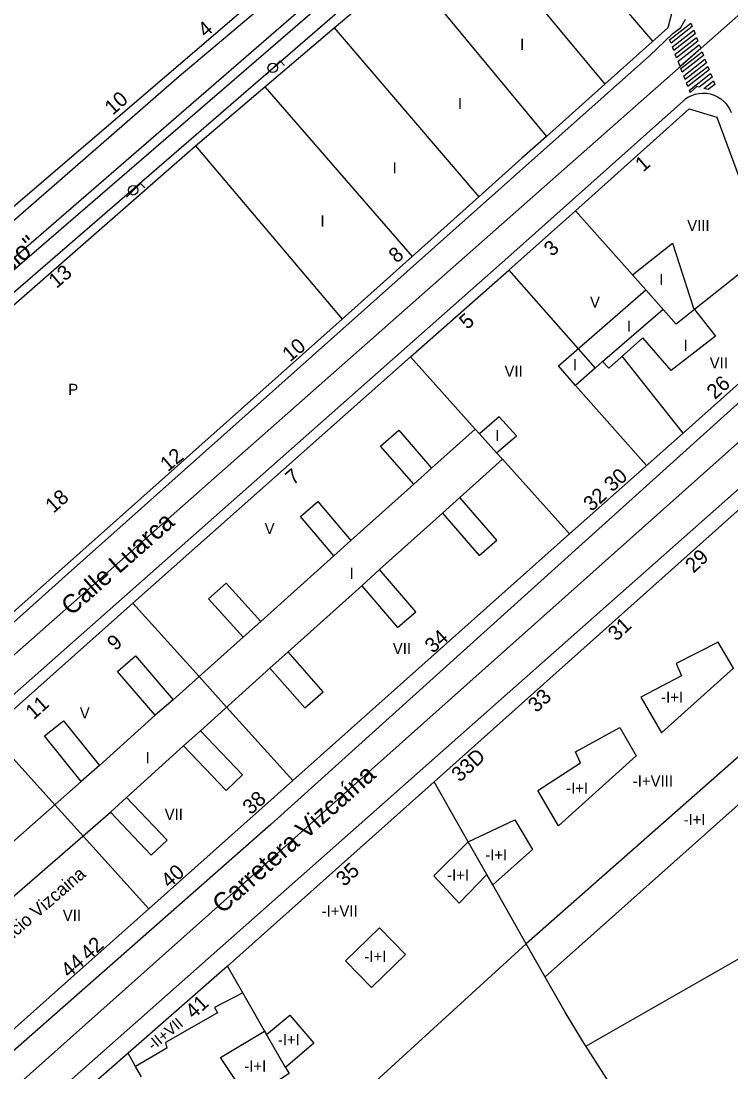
# Model space of a CAD drawing. Extents: x 282771 to 285132, y 4823109 to 4825496.
# Drawn here: x 284006.5 to 284102, y 4824005.5 to 4824146.9 of the extents above; entities that cross this region are included whole.
import ezdxf

# ---------------------------------------------------------------- set-up
doc = ezdxf.new("R2010")
doc.units = 0
for name, color, linetype in [('ACERA-BORDILLO', 7, 'Continuous'), ('ACERA-INTERIOR', 7, 'Continuous'), ('CALLE-EJE', 7, 'Continuous'), ('CALLE-TEXTO', 7, 'Continuous'), ('EDIFICIO', 7, 'Continuous'), ('EDIFICIO-PROYECTADO', 7, 'Continuous'), ('FAROLA', 7, 'Continuous'), ('INTERIOR-EDIFICIO', 7, 'Continuous'), ('MEDIANERA', 7, 'Continuous'), ('NUM-LOCAL', 7, 'Continuous'), ('NUM-PORTAL', 7, 'Continuous'), ('NUM-VADO', 7, 'Continuous'), ('PASO-PEATONES', 7, 'Continuous'), ('SENAL-VIARIA', 7, 'Continuous'), ('TXT-ALTURA-EDIFICIO', 7, 'Continuous'), ('TXT-EDIFICIOS', 7, 'Continuous')]:
    doc.layers.add(name, color=color, linetype=linetype)

msp = doc.modelspace()

# ---------------------------------------------------------------- linework, layer by layer
at = {"layer": 'ACERA-BORDILLO'}
for points in [[(284080.97, 4824175.75), (283971.69, 4824081.2)], [(283995.85, 4824111.76), (284027.74, 4824139.53), (284043.95, 4824153.22)], [(283955.4, 4824021.17), (284012.78, 4824072.59), (284066.21, 4824120.17), (284091.03, 4824142.24), (284094.18, 4824145.25), (284095.25, 4824146.06), (284095.88, 4824147.2)], [(284165.32, 4824137.86), (284164.91, 4824137.91), (284164.49, 4824137.92), (284164.07, 4824137.88), (284163.67, 4824137.8), (284163.28, 4824137.69), (284162.91, 4824137.53), (284162.57, 4824137.35), (284162.26, 4824137.14), (284161.98, 4824136.91), (284149.88, 4824126.19), (284111.72, 4824091.63), (283979.67, 4823974.79)], [(283994.71, 4824046.81), (284072.36, 4824115.45), (284095.59, 4824136.22), (284095.92, 4824136.49), (284096.3, 4824136.73), (284096.72, 4824136.93), (284097.18, 4824137.09), (284097.67, 4824137.2), (284098.18, 4824137.24), (284098.7, 4824137.22), (284099.22, 4824137.12), (284099.73, 4824136.96), (284100.2, 4824136.74), (284100.63, 4824136.46), (284101.02, 4824136.13), (284101.35, 4824135.78), (284101.62, 4824135.4), (284101.84, 4824135.01), (284102.01, 4824134.62)], [(284111.04, 4824102.77), (284040.06, 4824038.82), (283975.08, 4823981.65)]]:
    msp.add_lwpolyline(points, dxfattribs=at)
at = {"layer": 'ACERA-INTERIOR'}
for p, q in [((283975.41, 4824082.47), (284029.93, 4824130.15)), ((284049.68, 4824106.81), (283995.42, 4824058.5))]:
    msp.add_line(p, q, dxfattribs=at)
at = {"layer": 'CALLE-EJE'}
for points in [[(284088.93, 4824187.39), (283913.87, 4824035.65), (283892.62, 4824019.48)], [(284103.33, 4824148), (283933.43, 4823998.02)], [(284119.42, 4824104.9), (283963.78, 4823966.14)]]:
    msp.add_lwpolyline(points, dxfattribs=at)
at = {"layer": 'EDIFICIO'}
msp.add_line((284029.93, 4824130.15), (284049.68, 4824106.81), dxfattribs=at)
for points in [[(284029.93, 4824130.15), (284039.28, 4824138.1), (284048.58, 4824146.02), (284053.38, 4824150.1), (284058.28, 4824154.22), (284066.31, 4824160.98), (284072.59, 4824166.26), (284082.02, 4824174.19), (284085.88, 4824173.13), (284094.49, 4824149.85), (284093.48, 4824146.01), (284085.02, 4824138.45), (284077.16, 4824131.42), (284073.85, 4824128.47), (284068.06, 4824123.28), (284059.08, 4824115.23), (284049.68, 4824106.81)], [(283991.82, 4824042.13), (284002.08, 4824051.32), (284021.5, 4824068.57), (284058.85, 4824101.76), (284072.11, 4824113.4), (284081.07, 4824121.41), (284096.38, 4824135.1), (284100.09, 4824133.98), (284106.83, 4824115.85), (284109.94, 4824107.33), (284108.96, 4824103.45), (284095.56, 4824091.49), (284080.28, 4824077.9), (284043.04, 4824044.74), (284023.65, 4824027.47), (284013.18, 4824018.12), (284005.68, 4824011.43), (283984.57, 4823992.6)], [(284117.46, 4824060.66), (284111.77, 4824068.38), (284109.71, 4824071.12), (284122.21, 4824080.48), (284126.98, 4824071.69), (284127.93, 4824069.93), (284129.74, 4824066.59), (284130.7, 4824064.84), (284137.37, 4824052.53), (284138.32, 4824050.77), (284140.14, 4824047.43), (284141.09, 4824045.67), (284143.47, 4824041.28), (284154.02, 4824047), (284124.9, 4824100.69), (284102.84, 4824080.96), (284062.04, 4824044.54), (284034.24, 4824019.73), (284020.89, 4824008.04), (284007.72, 4823996.49)]]:
    msp.add_lwpolyline(points, dxfattribs=at)
at = {"layer": 'EDIFICIO-PROYECTADO'}
msp.add_lwpolyline([(283979.94, 4824150.89), (284005.12, 4824121.71), (284036.39, 4824148.5), (284010.88, 4824177.76), (283979.94, 4824150.89)], dxfattribs=at)
at = {"layer": 'FAROLA'}
for p, q in [((284041.31, 4824141.56), (284040.37, 4824140.63)), ((284041.9, 4824140.97), (284041.31, 4824141.56)), ((284040.37, 4824140.63), (284039.44, 4824139.69)), ((284021.6, 4824124.16), (284020.67, 4824123.22)), ((284022.54, 4824125.09), (284021.6, 4824124.16)), ((284023.13, 4824124.5), (284022.54, 4824125.09))]:
    msp.add_line(p, q, dxfattribs=at)
for centre in [(284040.33, 4824140.63), (284021.56, 4824124.16)]:
    msp.add_circle(centre, 0.637, dxfattribs=at)
at = {"layer": 'INTERIOR-EDIFICIO'}
for points in [[(284078.78, 4824100.53), (284090.52, 4824110.75), (284088.74, 4824112.76), (284094.14, 4824117.04), (284096.96, 4824108.28), (284099.9, 4824104.52), (284093.93, 4824099.89), (284090.13, 4824104.3), (284085.58, 4824100.23), (284084.72, 4824101.12), (284083.73, 4824100.2), (284081.08, 4824097.89), (284078.78, 4824100.53)], [(283993.34, 4824018.67), (284018.48, 4824040.48), (284020.67, 4824042.45), (284028.34, 4824049.39), (284030.59, 4824051.42), (284039.96, 4824059.86), (284042.39, 4824062.05), (284052.3, 4824070.94), (284054.71, 4824073.11), (284063.16, 4824080.7), (284065.51, 4824082.81), (284071.24, 4824087.95), (284070.46, 4824088.81), (284073.12, 4824091.09), (284070.8, 4824093.68), (284068.15, 4824091.39), (284067.59, 4824092.01), (284061.71, 4824086.74), (284059.31, 4824084.59), (284050.86, 4824077.01), (284048.56, 4824074.95), (284038.71, 4824066.12), (284036.35, 4824064.01)], [(284036.35, 4824064.01), (284026.92, 4824055.58), (284024.52, 4824053.5)], [(284089.87, 4824055.94), (284092.66, 4824051.15), (284102.34, 4824059.84), (284100.28, 4824063.36), (284094.62, 4824060.48), (284095.35, 4824058.81), (284089.87, 4824055.94)], [(284117.46, 4824060.66), (284074.45, 4824022.74), (284046.92, 4823997.61)], [(284024.52, 4824053.5), (284017, 4824046.73), (284014.57, 4824044.57), (283989.67, 4824022.61), (283986.57, 4824026.31), (283982.66, 4824022.68), (283985.92, 4824019.18), (283979.41, 4824013.22), (283976.33, 4824016.63), (283972.17, 4824012.99), (283975.43, 4824009.41), (283968.3, 4824003.26)], [(284081.09, 4824048.58), (284087.02, 4824051.84), (284089.23, 4824048.05), (284078.77, 4824038.6), (284076, 4824043.37), (284081.77, 4824047.1), (284081.09, 4824048.58)], [(284069.94, 4824030.66), (284069.15, 4824032.05), (284065.4, 4824028.2), (284062.01, 4824031.91), (284066.63, 4824036.48), (284072.93, 4824039.45), (284075.29, 4824035.44), (284069.94, 4824030.66)], [(284054.72, 4824024.9), (284058.2, 4824021.3), (284053.61, 4824016.87), (284050.13, 4824020.47), (284054.72, 4824024.9)], [(284042.64, 4824013.14), (284045.84, 4824009.37), (284042.06, 4824006.09), (284042.53, 4824005.28), (284037.1, 4824001.73), (284033.3, 4824007.42), (284039.24, 4824011), (284039.51, 4824010.54), (284042.64, 4824013.14)]]:
    msp.add_lwpolyline(points, dxfattribs=at)
at = {"layer": 'MEDIANERA'}
for points in [[(284072.59, 4824166.26), (284091.45, 4824144.21)], [(284066.31, 4824160.98), (284085.02, 4824138.45)], [(284058.28, 4824154.22), (284077.16, 4824131.42)], [(284048.58, 4824146.02), (284068.06, 4824123.28)], [(284039.28, 4824138.1), (284059.08, 4824115.23)], [(284088.74, 4824112.76), (284081.07, 4824121.41)], [(284106.83, 4824115.85), (284097.09, 4824108.12), (284094.61, 4824106.14), (284090.52, 4824110.75)], [(284072.11, 4824113.4), (284081.42, 4824102.83), (284083.73, 4824100.2)], [(284084.72, 4824101.12), (284092.82, 4824108.11)], [(284058.85, 4824101.76), (284067.59, 4824092.01)], [(284095.56, 4824091.49), (284087.36, 4824101.82)], [(284081.08, 4824097.89), (284090.65, 4824087.13)], [(284059.31, 4824084.59), (284054.84, 4824089.74), (284057.28, 4824091.86), (284061.71, 4824086.74)], [(284068.15, 4824091.39), (284070.46, 4824088.81)], [(284071.23, 4824087.95), (284080.28, 4824077.9)], [(284063.16, 4824080.7), (284068.12, 4824075.01), (284070.51, 4824077.09), (284065.51, 4824082.81)], [(284048.56, 4824074.95), (284044.05, 4824080.27), (284046.42, 4824082.27), (284050.86, 4824077.01)], [(284052.3, 4824070.94), (284057.12, 4824065.32), (284059.58, 4824067.44), (284054.71, 4824073.11)], [(284036.35, 4824064.01), (284031.7, 4824069.18), (284034.06, 4824071.3), (284038.71, 4824066.12)], [(284021.5, 4824068.57), (284030.42, 4824058.7), (284034.12, 4824054.61), (284043.04, 4824044.74)], [(284024.52, 4824053.5), (284019.44, 4824059.4), (284021.85, 4824061.48), (284026.92, 4824055.58)], [(284039.96, 4824059.86), (284044.65, 4824054.49), (284047.13, 4824056.67), (284042.39, 4824062.05)], [(284076.98, 4824018.29), (284120.26, 4824056.88)], [(284014.57, 4824044.57), (284009.63, 4824050.72), (284012.16, 4824052.76), (284017, 4824046.73)], [(284002.08, 4824051.32), (284011.04, 4824041.42), (284014.85, 4824037.2), (284023.65, 4824027.47)], [(284028.34, 4824049.39), (284034.08, 4824043.38), (284036.28, 4824045.48), (284030.59, 4824051.42)], [(284069.15, 4824032.05), (284066.63, 4824036.48), (284062.04, 4824044.54)], [(284018.48, 4824040.48), (284023.99, 4824034.66), (284026.13, 4824036.7), (284020.67, 4824042.45)], [(284082.46, 4824008.99), (284133.96, 4824038.38)], [(284079.67, 4824013.56), (284074.45, 4824022.74), (284069.94, 4824030.66)], [(284036.29, 4824016.16), (284034.24, 4824019.73)], [(284036.29, 4824016.16), (284032.49, 4824014.16), (284032.9, 4824013.44), (284025.88, 4824009.48), (284026.09, 4824008.71), (284021.88, 4824006.25)], [(284042.06, 4824006.09), (284039.51, 4824010.54), (284039.24, 4824011.01), (284036.29, 4824016.16)], [(284086.74, 4824002.33), (284082.02, 4824009.67), (284079.67, 4824013.56)], [(284021.88, 4824006.25), (284020.89, 4824008.04)], [(284022.67, 4824004.83), (284021.88, 4824006.25)]]:
    msp.add_lwpolyline(points, dxfattribs=at)
at = {"layer": 'PASO-PEATONES'}
for points in [[(284093.93, 4824143.95), (284093.74, 4824144.43), (284096.6, 4824146.67), (284096.79, 4824146.19)], [(284094.31, 4824142.98), (284094.12, 4824143.46), (284096.98, 4824145.7), (284097.17, 4824145.21)], [(284094.69, 4824142), (284094.5, 4824142.49), (284097.36, 4824144.73), (284097.55, 4824144.24)], [(284095.17, 4824140.8), (284094.88, 4824141.52), (284097.74, 4824143.75), (284097.93, 4824143.27), (284097.94, 4824143.24)], [(284095.45, 4824140.06), (284095.26, 4824140.54), (284098.12, 4824142.78), (284098.31, 4824142.3)], [(284095.83, 4824139.09), (284095.64, 4824139.57), (284098.5, 4824141.81), (284098.69, 4824141.32)], [(284096.21, 4824138.11), (284096.02, 4824138.6), (284098.88, 4824140.84), (284099.07, 4824140.35)], [(284096.52, 4824137.33), (284096.41, 4824137.63), (284099.26, 4824139.86), (284099.45, 4824139.38), (284097.74, 4824138.04), (284097.42, 4824138.12)], [(284098.94, 4824137.71), (284098.34, 4824137.87), (284099.64, 4824138.89), (284099.83, 4824138.41)]]:
    msp.add_lwpolyline(points, close=True, dxfattribs=at)
at = {"layer": 'SENAL-VIARIA'}
msp.add_lwpolyline([(283962.86, 4824076.69), (284080.44, 4824178.24)], dxfattribs=at)

# ---------------------------------------------------------------- texts
at = {"layer": 'CALLE-TEXTO'}
for s, rotation, p in [('Calle Diario "El Comercio"', 40.9194, (283979.63, 4824091)), ('Calle Luarca', 41.438, (284013.23, 4824066.8)), ('Carretera Vizcaína', 41.7184, (284033.57, 4824026.69))]:
    msp.add_text(s, height=2.5, rotation=rotation, dxfattribs=at).set_placement(p)
at = {"layer": 'NUM-LOCAL'}
for s, rotation, p in [('4', 40.5416, (284031.31, 4824144.64)), ('1', 40.5416, (284090.17, 4824126.54)), ('8', 39.96, (284056.98, 4824114.26)), ('13', 40.5416, (284011.23, 4824110.87)), ('10', 39.96, (284042.66, 4824100.98)), ('12', 39.96, (284026.22, 4824086.2)), ('7', 40.5416, (284043.09, 4824084.38))]:
    msp.add_text(s, height=2, rotation=rotation, dxfattribs=at).set_placement(p)
at = {"layer": 'NUM-PORTAL'}
for s, rotation, p in [('10', 41.72, (284018.8, 4824134.18)), ('3', 41.72, (284077.92, 4824115.15)), ('26', 41.72, (284099.83, 4824095.92)), ('30', 41.72, (284086.02, 4824083.46)), ('32', 41.62, (284083.22, 4824080.84)), ('29', 42.74, (284096.96, 4824072.55)), ('31', 42.74, (284086.58, 4824063.38)), ('34', 41.72, (284061.89, 4824061.75)), ('9', 41.72, (284019.14, 4824062.09)), ('11', 41.72, (284008.16, 4824052.84)), ('33', 42.74, (284075.81, 4824053.76)), ('38', 41.72, (284037.37, 4824040.02)), ('40', 41.72, (284026.4, 4824030.14)), ('35', 42.74, (284049.97, 4824030.36)), ('42', 42.5513, (284015.56, 4824020.39)), ('44', 41.72, (284012.92, 4824018.07)), ('41', 42.74, (284029.69, 4824012.54))]:
    msp.add_text(s, height=2, rotation=rotation, dxfattribs=at).set_placement(p)
at = {"layer": 'NUM-VADO'}
for s, rotation, p in [('5', 41.72, (284066.52, 4824105.34)), ('18', 41.72, (284010.83, 4824080.61)), ('33D', 42.74, (284065.51, 4824044.42))]:
    msp.add_text(s, height=2, rotation=rotation, dxfattribs=at).set_placement(p)
at = {"layer": 'TXT-ALTURA-EDIFICIO'}
for s, rotation, p in [('I', 0, (284073.62, 4824143.05)), ('I', 0, (284065.27, 4824135.09)), ('I', 0, (284056.47, 4824126.42)), ('I', 0, (284046.75, 4824119.28)), ('VIII', 0, (284096.11, 4824118.66)), ('I', 0, (284092.35, 4824111.41)), ('V', 0, (284083.03, 4824108.36)), ('I', 0, (284087.98, 4824105.11)), ('I', 0, (284095.63, 4824102.55)), ('I', 0, (284080.73, 4824099.93)), ('VII', 0, (284099.14, 4824100.18)), ('VII', 0, (284071.52, 4824099.07)), ('P', 0, (284012.81, 4824096.61)), ('I', 0, (284070.27, 4824090.41)), ('V', 0, (284039.24, 4824077.88)), ('I', 0, (284050.66, 4824071.85)), ('VII', 0, (284056.49, 4824061.75)), ('-I+I', 0, (284092.6, 4824055.2)), ('V', 0, (284014.37, 4824053.08)), ('I', 0, (284023.21, 4824047.04)), ('-I+VIII', 0, (284088.79, 4824043.91)), ('-I+I', 0, (284079.82, 4824042.95)), ('VII', 0, (284025.79, 4824039.42)), ('-I+I', 0, (284095.62, 4824038.72)), ('-I+I', 0, (284068.93, 4824033.98)), ('-I+I', 0, (284063.8, 4824031.25)), ('-I+VII', 0, (284046.91, 4824026.41)), ('VII', 0, (284012.08, 4824025.83)), ('-I+I', 0, (284052.66, 4824020.31)), ('-II+VII', 39.6447, (284024.24, 4824008.33)), ('-I+I', 0, (284041.02, 4824009.1)), ('-I+I', 0, (284036.5, 4824005.54))]:
    msp.add_text(s, height=1.5, rotation=rotation, dxfattribs=at).set_placement(p)
at = {"layer": 'TXT-EDIFICIOS'}
msp.add_text('Edificio Vizcaina', height=1.75, rotation=40.8252, dxfattribs=at).set_placement((284002.42, 4824020.77))

doc.saveas('drawing.dxf')
